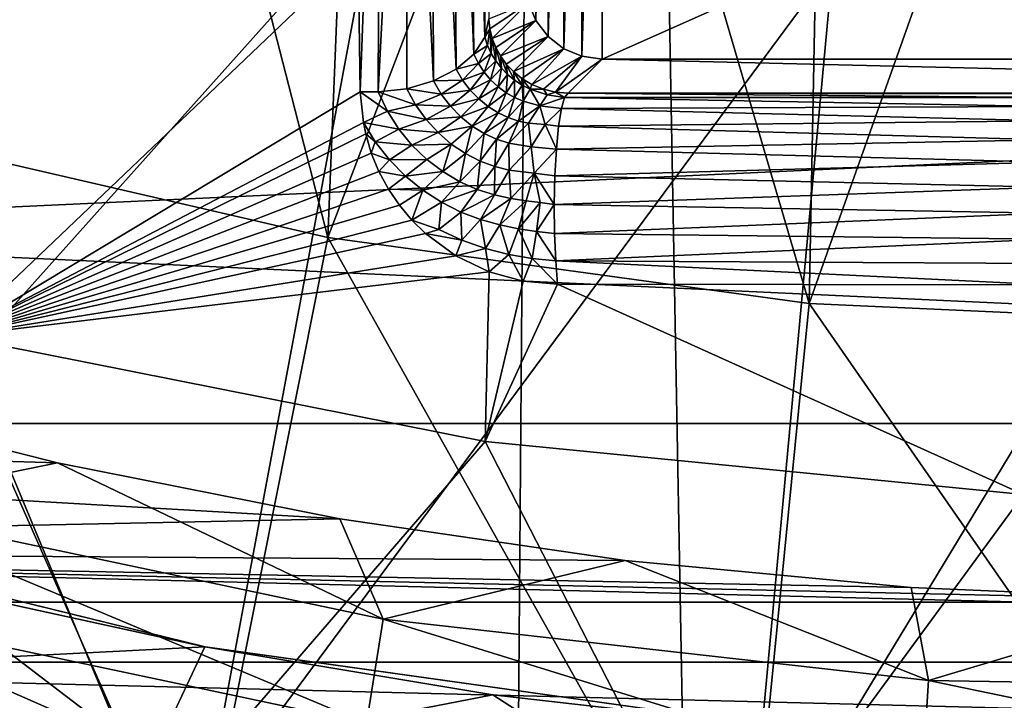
# Model space of a CAD drawing. Header units: metres. Extents: x -22 to 22, y 0 to 204.
# Tile 293 of 497: x -3.32 to -0.75, y 166.79 to 168.56. Entities that reach past the tile are written whole.
import ezdxf

# ---------------------------------------------------------------- set-up
doc = ezdxf.new("R2010")
doc.units = ezdxf.units.M
doc.layers.add('solid_002_SW0002', color=7, linetype='CONTINUOUS')
doc.layers.add('solid_002_SW0002_01', color=7, linetype='CONTINUOUS')

msp = doc.modelspace()

# ---------------------------------------------------------------- linework, layer by layer
at = {"layer": 'solid_002_SW0002'}
for points in [[(-3.77746, 182.678665, 261.764374), (-5.436296, 81.178215, 275.220306), (-2.719687, 81.176041, 275.085602)], [(-3.472393, 182.67691, 261.751129), (-3.77746, 182.678665, 261.764374), (-2.719687, 81.176041, 275.085602)], [(-1.887785, 182.670227, 261.700287), (-3.472393, 182.67691, 261.751129), (-2.719687, 81.176041, 275.085602)], [(-1.887785, 182.670227, 261.700287), (-2.719687, 81.176041, 275.085602), (0, 81.175316, 275.040649)], [(-1.887785, 182.670227, 261.700287), (0, 81.175316, 275.040649), (0, 182.667419, 261.678955)], [(-3.035157, 170.024185, 250.666168), (-3.624748, 170.194168, 250.666168), (-3.744857, 168.280426, 249.512939)], [(-1.85335, 168.467575, 241.649994), (-1.85335, 170.052429, 241.649994), (-1.80003, 170.059998, 241.649994)], [(-1.80003, 168.460007, 241.649994), (-1.85335, 168.467575, 241.649994), (-1.80003, 170.059998, 241.649994)], [(-1.941183, 168.518814, 241.649994), (-1.941183, 170.00119, 241.649994), (-1.899989, 170.033234, 241.649994)], [(-1.899989, 168.486771, 241.649994), (-1.941183, 168.518814, 241.649994), (-1.899989, 170.033234, 241.649994)], [(-1.899989, 168.486771, 241.649994), (-1.899989, 170.033234, 241.649994), (-1.85335, 170.052429, 241.649994)], [(-1.85335, 168.467575, 241.649994), (-1.899989, 168.486771, 241.649994), (-1.85335, 170.052429, 241.649994)], [(-3.035157, 170.024185, 250.666168), (-3.744857, 168.280426, 249.512939), (-2.513911, 167.99556, 249.512939)], [(-2.437664, 169.884521, 250.666168), (-3.035157, 170.024185, 250.666168), (-2.513911, 167.99556, 249.512939)], [(-1.973229, 168.560013, 241.649994), (-1.973229, 169.959991, 241.649994), (-1.941183, 170.00119, 241.649994)], [(-1.941183, 168.518814, 241.649994), (-1.973229, 168.560013, 241.649994), (-1.941183, 170.00119, 241.649994)], [(-2.105676, 168.517273, 247.164032), (-2.123261, 169.933716, 248.227692), (-2.113801, 169.973831, 248.169647)], [(-2.105676, 168.517273, 247.164032), (-2.113801, 169.973831, 248.169647), (-2.104787, 169.257874, 247.653244)], [(-1.973229, 168.560013, 241.649994), (-1.992423, 168.606644, 241.649994), (-1.973229, 169.959991, 241.649994)], [(-2.105676, 168.517273, 247.164032), (-2.14928, 169.895645, 248.282471), (-2.123261, 169.933716, 248.227692)], [(-1.833823, 169.775497, 250.666168), (-2.437664, 169.884521, 250.666168), (-2.513911, 167.99556, 249.512939)], [(-2.134607, 168.472458, 247.217926), (-2.19037, 169.86203, 248.330536), (-2.14928, 169.895645, 248.282471)], [(-2.105676, 168.517273, 247.164032), (-2.134607, 168.472458, 247.217926), (-2.14928, 169.895645, 248.282471)], [(-2.180184, 168.433533, 247.264359), (-2.24419, 169.834778, 248.369141), (-2.19037, 169.86203, 248.330536)], [(-2.134607, 168.472458, 247.217926), (-2.180184, 168.433533, 247.264359), (-2.19037, 169.86203, 248.330536)], [(-2.239494, 168.403, 247.3004), (-2.307671, 169.81546, 248.396057), (-2.24419, 169.834778, 248.369141)], [(-2.180184, 168.433533, 247.264359), (-2.239494, 168.403, 247.3004), (-2.24419, 169.834778, 248.369141)], [(-2.377198, 169.805161, 248.40979), (-2.429913, 168.374939, 247.331131), (-2.435015, 168.740387, 247.625427)], [(-2.383528, 168.374191, 247.33284), (-2.429913, 168.374939, 247.331131), (-2.377198, 169.805161, 248.40979)], [(-2.383528, 168.374191, 247.33284), (-2.377198, 169.805161, 248.40979), (-2.307671, 169.81546, 248.396057)], [(-2.30875, 168.382782, 247.323715), (-2.383528, 168.374191, 247.33284), (-2.307671, 169.81546, 248.396057)], [(-2.239494, 168.403, 247.3004), (-2.30875, 168.382782, 247.323715), (-2.307671, 169.81546, 248.396057)], [(-1.833823, 169.775497, 250.666168), (-2.513911, 167.99556, 249.512939), (-1.262174, 167.823685, 249.512939)], [(-1.225208, 169.697433, 250.666168), (-1.833823, 169.775497, 250.666168), (-1.262174, 167.823685, 249.512939)], [(-0.613403, 169.650497, 250.666168), (-1.225208, 169.697433, 250.666168), (-1.262174, 167.823685, 249.512939)], [(-2.105676, 168.517273, 247.164032), (-2.104787, 169.257874, 247.653244), (-2.095246, 168.564728, 247.106628)], [(-4.22107, 166.824478, 256.18338), (-3.560435, 169.146378, 257.159729), (-2.390634, 168.871231, 257.159729)], [(-3.48594, 167.738907, 246.58139), (-3.67835, 169.037796, 247.625275), (-2.435015, 168.740387, 247.625427)], [(16.75897, 169.005569, 0.72), (-16.75897, 169.005569, 0.72), (-15.518252, 167.511673, 0.72)], [(-2.834214, 166.498291, 256.18338), (-4.22107, 166.824478, 256.18338), (-2.390634, 168.871231, 257.159729)], [(-2.834214, 166.498291, 256.18338), (-2.390634, 168.871231, 257.159729), (-1.200438, 168.705215, 257.159729)], [(-2.429913, 168.374939, 247.331131), (-3.48594, 167.738907, 246.58139), (-2.435015, 168.740387, 247.625427)], [(-1.423178, 166.301468, 256.18338), (-2.834214, 166.498291, 256.18338), (-1.200438, 168.705215, 257.159729)], [(-2.092485, 168.538727, 247.052887), (-2.095246, 168.564728, 247.106628), (-1.992423, 168.606644, 241.649994)], [(-2.086345, 168.513779, 247.002487), (-2.092485, 168.538727, 247.052887), (-1.992423, 168.606644, 241.649994)], [(-2.086345, 168.513779, 247.002487), (-1.992423, 168.606644, 241.649994), (-1.973229, 168.560013, 241.649994)], [(16.041302, 167.046387), (-16.041302, 167.046387), (-17.323309, 168.591309)], [(17.323311, 168.591309), (16.041302, 167.046387), (-17.323309, 168.591309)], [(-2.105676, 168.517273, 247.164032), (-2.095246, 168.564728, 247.106628), (-2.092485, 168.538727, 247.052887)], [(-2.077146, 168.49025, 246.95546), (-2.086345, 168.513779, 247.002487), (-1.973229, 168.560013, 241.649994)], [(-2.064953, 168.467957, 246.911819), (-2.077146, 168.49025, 246.95546), (-1.973229, 168.560013, 241.649994)], [(-2.064953, 168.467957, 246.911819), (-1.973229, 168.560013, 241.649994), (-1.941183, 168.518814, 241.649994)], [(-2.098473, 168.495453, 247.120056), (-2.105676, 168.517273, 247.164032), (-2.092485, 168.538727, 247.052887)], [(-2.098473, 168.495453, 247.120056), (-2.092485, 168.538727, 247.052887), (-2.088825, 168.474594, 247.076965)], [(-2.088825, 168.474594, 247.076965), (-2.092485, 168.538727, 247.052887), (-2.086345, 168.513779, 247.002487)], [(-2.098473, 168.495453, 247.120056), (-2.134607, 168.472458, 247.217926), (-2.105676, 168.517273, 247.164032)], [(-2.098473, 168.495453, 247.120056), (-2.122395, 168.448257, 247.174362), (-2.134607, 168.472458, 247.217926)], [(-2.098473, 168.495453, 247.120056), (-2.088825, 168.474594, 247.076965), (-2.122395, 168.448257, 247.174362)], [(-2.088825, 168.474594, 247.076965), (-2.086345, 168.513779, 247.002487), (-2.076842, 168.454895, 247.035172)], [(-2.076842, 168.454895, 247.035172), (-2.086345, 168.513779, 247.002487), (-2.077146, 168.49025, 246.95546)], [(-2.049731, 168.44696, 246.871796), (-2.064953, 168.467957, 246.911819), (-1.941183, 168.518814, 241.649994)], [(-2.031389, 168.42749, 246.835541), (-2.049731, 168.44696, 246.871796), (-1.941183, 168.518814, 241.649994)], [(-2.031389, 168.42749, 246.835541), (-1.941183, 168.518814, 241.649994), (-1.899989, 168.486771, 241.649994)], [(-2.122395, 168.448257, 247.174362), (-2.180184, 168.433533, 247.264359), (-2.134607, 168.472458, 247.217926)], [(-2.088825, 168.474594, 247.076965), (-2.107578, 168.425934, 247.131989), (-2.122395, 168.448257, 247.174362)], [(-2.088825, 168.474594, 247.076965), (-2.076842, 168.454895, 247.035172), (-2.107578, 168.425934, 247.131989)], [(-2.062645, 168.436554, 246.995148), (-2.077146, 168.49025, 246.95546), (-2.064953, 168.467957, 246.911819)], [(-2.076842, 168.454895, 247.035172), (-2.077146, 168.49025, 246.95546), (-2.062645, 168.436554, 246.995148)], [(-2.009446, 168.409637, 246.803848), (-2.031389, 168.42749, 246.835541), (-1.899989, 168.486771, 241.649994)], [(-1.983626, 168.393997, 246.778076), (-2.009446, 168.409637, 246.803848), (-1.899989, 168.486771, 241.649994)], [(-1.983626, 168.393997, 246.778076), (-1.899989, 168.486771, 241.649994), (-1.85335, 168.467575, 241.649994)], [(-2.122395, 168.448257, 247.174362), (-2.163491, 168.404984, 247.22113), (-2.180184, 168.433533, 247.264359)], [(-2.122395, 168.448257, 247.174362), (-2.107578, 168.425934, 247.131989), (-2.163491, 168.404984, 247.22113)], [(-2.076842, 168.454895, 247.035172), (-2.090439, 168.405685, 247.091232), (-2.107578, 168.425934, 247.131989)], [(-2.076842, 168.454895, 247.035172), (-2.062645, 168.436554, 246.995148), (-2.090439, 168.405685, 247.091232)], [(-2.046364, 168.419785, 246.957428), (-2.064953, 168.467957, 246.911819), (-2.049731, 168.44696, 246.871796)], [(-2.062645, 168.436554, 246.995148), (-2.064953, 168.467957, 246.911819), (-2.046364, 168.419785, 246.957428)], [(-2.028183, 168.4048, 246.922638), (-2.049731, 168.44696, 246.871796), (-2.031389, 168.42749, 246.835541)], [(-2.046364, 168.419785, 246.957428), (-2.049731, 168.44696, 246.871796), (-2.028183, 168.4048, 246.922638)], [(-1.953263, 168.381348, 246.759705), (-1.983626, 168.393997, 246.778076), (-1.85335, 168.467575, 241.649994)], [(-1.921401, 168.373566, 246.75206), (-1.953263, 168.381348, 246.759705), (-1.85335, 168.467575, 241.649994)], [(-1.921401, 168.373566, 246.75206), (-1.85335, 168.467575, 241.649994), (-1.80003, 168.460007, 241.649994)], [(-1.921401, 168.373566, 246.75206), (-1.80003, 168.460007, 241.649994), (-1.889147, 168.37088, 246.755508)], [(-2.163491, 168.404984, 247.22113), (-2.239494, 168.403, 247.3004), (-2.180184, 168.433533, 247.264359)], [(-2.107578, 168.425934, 247.131989), (-2.143799, 168.379089, 247.179352), (-2.163491, 168.404984, 247.22113)], [(-2.107578, 168.425934, 247.131989), (-2.090439, 168.405685, 247.091232), (-2.143799, 168.379089, 247.179352)], [(-2.062645, 168.436554, 246.995148), (-2.071292, 168.387756, 247.052551), (-2.090439, 168.405685, 247.091232)], [(-2.062645, 168.436554, 246.995148), (-2.046364, 168.419785, 246.957428), (-2.071292, 168.387756, 247.052551)], [(-2.046364, 168.419785, 246.957428), (-2.050511, 168.372406, 247.016479), (-2.071292, 168.387756, 247.052551)], [(-2.046364, 168.419785, 246.957428), (-2.028183, 168.4048, 246.922638), (-2.050511, 168.372406, 247.016479)], [(-2.008376, 168.391876, 246.891632), (-2.031389, 168.42749, 246.835541), (-2.009446, 168.409637, 246.803848)], [(-2.028183, 168.4048, 246.922638), (-2.031389, 168.42749, 246.835541), (-2.008376, 168.391876, 246.891632)], [(-2.219139, 168.368408, 247.257385), (-2.30875, 168.382782, 247.323715), (-2.239494, 168.403, 247.3004)], [(-2.163491, 168.404984, 247.22113), (-2.219139, 168.368408, 247.257385), (-2.239494, 168.403, 247.3004)], [(-2.163491, 168.404984, 247.22113), (-2.143799, 168.379089, 247.179352), (-2.219139, 168.368408, 247.257385)], [(-2.090439, 168.405685, 247.091232), (-2.121523, 168.35611, 247.139465), (-2.143799, 168.379089, 247.179352)], [(-2.090439, 168.405685, 247.091232), (-2.071292, 168.387756, 247.052551), (-2.121523, 168.35611, 247.139465)], [(-2.028183, 168.4048, 246.922638), (-2.028571, 168.359772, 246.983658), (-2.050511, 168.372406, 247.016479)], [(-2.028183, 168.4048, 246.922638), (-2.008376, 168.391876, 246.891632), (-2.028571, 168.359772, 246.983658)], [(-2.008376, 168.391876, 246.891632), (-2.006118, 168.350037, 246.954819), (-2.028571, 168.359772, 246.983658)], [(-1.987283, 168.381149, 246.865387), (-2.009446, 168.409637, 246.803848), (-1.983626, 168.393997, 246.778076)], [(-2.008376, 168.391876, 246.891632), (-2.009446, 168.409637, 246.803848), (-1.987283, 168.381149, 246.865387)], [(-2.008376, 168.391876, 246.891632), (-1.987283, 168.381149, 246.865387), (-2.006118, 168.350037, 246.954819)], [(-1.987283, 168.381149, 246.865387), (-1.983626, 168.393997, 246.778076), (-1.953263, 168.381348, 246.759705)], [(-2.429913, 168.374939, 247.331131), (-2.421371, 168.294937, 247.265991), (-3.48594, 167.738907, 246.58139)], [(-2.359166, 168.324081, 247.289871), (-2.421371, 168.294937, 247.265991), (-2.429913, 168.374939, 247.331131)], [(-2.359166, 168.324081, 247.289871), (-2.429913, 168.374939, 247.331131), (-2.383528, 168.374191, 247.33284)], [(-2.285783, 168.340851, 247.280792), (-2.383528, 168.374191, 247.33284), (-2.30875, 168.382782, 247.323715)], [(-2.285783, 168.340851, 247.280792), (-2.359166, 168.324081, 247.289871), (-2.383528, 168.374191, 247.33284)], [(-2.219139, 168.368408, 247.257385), (-2.285783, 168.340851, 247.280792), (-2.30875, 168.382782, 247.323715)], [(-2.219139, 168.368408, 247.257385), (-2.195172, 168.337082, 247.216034), (-2.285783, 168.340851, 247.280792)], [(-2.143799, 168.379089, 247.179352), (-2.195172, 168.337082, 247.216034), (-2.219139, 168.368408, 247.257385)], [(-2.143799, 168.379089, 247.179352), (-2.121523, 168.35611, 247.139465), (-2.195172, 168.337082, 247.216034)], [(-2.071292, 168.387756, 247.052551), (-2.09714, 168.336349, 247.101929), (-2.121523, 168.35611, 247.139465)], [(-2.071292, 168.387756, 247.052551), (-2.050511, 168.372406, 247.016479), (-2.09714, 168.336349, 247.101929)], [(-2.050511, 168.372406, 247.016479), (-2.071219, 168.320053, 247.067276), (-2.09714, 168.336349, 247.101929)], [(-2.050511, 168.372406, 247.016479), (-2.028571, 168.359772, 246.983658), (-2.071219, 168.320053, 247.067276)], [(-1.987283, 168.381149, 246.865387), (-1.962667, 168.338516, 246.912628), (-2.006118, 168.350037, 246.954819)], [(-1.987283, 168.381149, 246.865387), (-1.953263, 168.381348, 246.759705), (-1.943053, 168.366547, 246.831711)], [(-1.987283, 168.381149, 246.865387), (-1.943053, 168.366547, 246.831711), (-1.962667, 168.338516, 246.912628)], [(-1.943053, 168.366547, 246.831711), (-1.89804, 168.360168, 246.829407), (-1.962667, 168.338516, 246.912628)], [(-1.943053, 168.366547, 246.831711), (-1.953263, 168.381348, 246.759705), (-1.921401, 168.373566, 246.75206)], [(-1.943053, 168.366547, 246.831711), (-1.921401, 168.373566, 246.75206), (-1.89804, 168.360168, 246.829407)], [(-1.89804, 168.360168, 246.829407), (-1.921401, 168.373566, 246.75206), (-1.889147, 168.37088, 246.755508)], [(-0.635005, 168.36026, 246.923172), (-1.89804, 168.360168, 246.829407), (-1.889147, 168.37088, 246.755508)], [(0.631052, 168.369125, 246.855911), (-0.632311, 168.369125, 246.855865), (-1.889147, 168.37088, 246.755508)], [(-0.635005, 168.36026, 246.923172), (-1.889147, 168.37088, 246.755508), (-0.632311, 168.369125, 246.855865)], [(-2.285783, 168.340851, 247.280792), (-2.258417, 168.302597, 247.23967), (-2.359166, 168.324081, 247.289871)], [(-2.195172, 168.337082, 247.216034), (-2.258417, 168.302597, 247.23967), (-2.285783, 168.340851, 247.280792)], [(-2.121523, 168.35611, 247.139465), (-2.168109, 168.309357, 247.176773), (-2.195172, 168.337082, 247.216034)], [(-2.121523, 168.35611, 247.139465), (-2.09714, 168.336349, 247.101929), (-2.168109, 168.309357, 247.176773)], [(-2.028571, 168.359772, 246.983658), (-2.044472, 168.307404, 247.036133), (-2.071219, 168.320053, 247.067276)], [(-2.028571, 168.359772, 246.983658), (-2.006118, 168.350037, 246.954819), (-2.044472, 168.307404, 247.036133)], [(-2.006118, 168.350037, 246.954819), (-2.017852, 168.298508, 247.009201), (-2.044472, 168.307404, 247.036133)], [(-2.006118, 168.350037, 246.954819), (-1.962667, 168.338516, 246.912628), (-2.017852, 168.298508, 247.009201)], [(-1.89804, 168.360168, 246.829407), (-1.906439, 168.330963, 246.89888), (-1.962667, 168.338516, 246.912628)], [(-0.63756, 168.336456, 246.986755), (-1.906439, 168.330963, 246.89888), (-1.89804, 168.360168, 246.829407)], [(-0.63756, 168.336456, 246.986755), (-1.89804, 168.360168, 246.829407), (-0.635005, 168.36026, 246.923172)], [(-2.359166, 168.324081, 247.289871), (-2.329494, 168.277817, 247.248764), (-2.421371, 168.294937, 247.265991)], [(-2.258417, 168.302597, 247.23967), (-2.329494, 168.277817, 247.248764), (-2.359166, 168.324081, 247.289871)], [(-2.195172, 168.337082, 247.216034), (-2.168109, 168.309357, 247.176773), (-2.258417, 168.302597, 247.23967)], [(-2.09714, 168.336349, 247.101929), (-2.138539, 168.285583, 247.140121), (-2.168109, 168.309357, 247.176773)], [(-2.09714, 168.336349, 247.101929), (-2.071219, 168.320053, 247.067276), (-2.138539, 168.285583, 247.140121)], [(-2.071219, 168.320053, 247.067276), (-2.107166, 168.266083, 247.106552), (-2.138539, 168.285583, 247.140121)], [(-2.071219, 168.320053, 247.067276), (-2.044472, 168.307404, 247.036133), (-2.107166, 168.266083, 247.106552)], [(-1.962667, 168.338516, 246.912628), (-1.992421, 168.293091, 246.987244), (-2.017852, 168.298508, 247.009201)], [(-1.962667, 168.338516, 246.912628), (-1.94899, 168.289185, 246.960571), (-1.992421, 168.293091, 246.987244)], [(-1.962667, 168.338516, 246.912628), (-1.906439, 168.330963, 246.89888), (-1.94899, 168.289185, 246.960571)], [(-1.906439, 168.330963, 246.89888), (-1.91369, 168.285492, 246.958496), (-1.94899, 168.289185, 246.960571)], [(-0.639846, 168.29895, 247.043365), (-1.91369, 168.285492, 246.958496), (-1.906439, 168.330963, 246.89888)], [(-0.639846, 168.29895, 247.043365), (-1.906439, 168.330963, 246.89888), (-0.63756, 168.336456, 246.986755)], [(-2.421371, 168.294937, 247.265991), (-2.415418, 168.265671, 247.242416), (-3.48594, 167.738907, 246.58139)], [(-2.390701, 168.24469, 247.227707), (-2.415418, 168.265671, 247.242416), (-2.421371, 168.294937, 247.265991)], [(-2.329494, 168.277817, 247.248764), (-2.390701, 168.24469, 247.227707), (-2.421371, 168.294937, 247.265991)], [(-2.258417, 168.302597, 247.23967), (-2.227222, 168.268402, 247.200806), (-2.329494, 168.277817, 247.248764)], [(-2.168109, 168.309357, 247.176773), (-2.227222, 168.268402, 247.200806), (-2.258417, 168.302597, 247.23967)], [(-2.168109, 168.309357, 247.176773), (-2.138539, 168.285583, 247.140121), (-2.227222, 168.268402, 247.200806)], [(-2.044472, 168.307404, 247.036133), (-2.07487, 168.251053, 247.076736), (-2.107166, 168.266083, 247.106552)], [(-2.044472, 168.307404, 247.036133), (-2.017852, 168.298508, 247.009201), (-2.07487, 168.251053, 247.076736)], [(-2.017852, 168.298508, 247.009201), (-2.04283, 168.240601, 247.051285), (-2.07487, 168.251053, 247.076736)], [(-2.017852, 168.298508, 247.009201), (-1.992421, 168.293091, 246.987244), (-2.04283, 168.240601, 247.051285)], [(-1.992421, 168.293091, 246.987244), (-1.984781, 168.231506, 247.016006), (-2.04283, 168.240601, 247.051285)], [(-1.992421, 168.293091, 246.987244), (-1.94899, 168.289185, 246.960571), (-1.984781, 168.231506, 247.016006)], [(-1.94899, 168.289185, 246.960571), (-1.919457, 168.225647, 247.005493), (-1.984781, 168.231506, 247.016006)], [(-1.94899, 168.289185, 246.960571), (-1.91369, 168.285492, 246.958496), (-1.919457, 168.225647, 247.005493)], [(-0.641745, 168.249664, 247.090088), (-1.91369, 168.285492, 246.958496), (-0.639846, 168.29895, 247.043365)], [(-3.744857, 168.280426, 249.512939), (-4.256696, 166.595566, 248.196899), (-2.857868, 166.268799, 248.196899)], [(-2.513911, 167.99556, 249.512939), (-3.744857, 168.280426, 249.512939), (-2.857868, 166.268799, 248.196899)], [(-2.415418, 168.265671, 247.242416), (-2.400955, 168.215118, 247.202133), (-3.48594, 167.738907, 246.58139)], [(-2.390701, 168.24469, 247.227707), (-2.400955, 168.215118, 247.202133), (-2.415418, 168.265671, 247.242416)], [(-2.329494, 168.277817, 247.248764), (-2.295086, 168.23587, 247.210007), (-2.390701, 168.24469, 247.227707)], [(-2.227222, 168.268402, 247.200806), (-2.295086, 168.23587, 247.210007), (-2.329494, 168.277817, 247.248764)], [(-2.227222, 168.268402, 247.200806), (-2.192845, 168.238724, 247.164688), (-2.295086, 168.23587, 247.210007)], [(-2.138539, 168.285583, 247.140121), (-2.192845, 168.238724, 247.164688), (-2.227222, 168.268402, 247.200806)], [(-2.138539, 168.285583, 247.140121), (-2.156056, 168.213928, 247.131836), (-2.192845, 168.238724, 247.164688)], [(-2.138539, 168.285583, 247.140121), (-2.107166, 168.266083, 247.106552), (-2.156056, 168.213928, 247.131836)], [(-2.107166, 168.266083, 247.106552), (-2.117826, 168.19429, 247.102875), (-2.156056, 168.213928, 247.131836)], [(-2.107166, 168.266083, 247.106552), (-2.07487, 168.251053, 247.076736), (-2.117826, 168.19429, 247.102875)], [(-0.641745, 168.249664, 247.090088), (-1.919457, 168.225647, 247.005493), (-1.91369, 168.285492, 246.958496)], [(-2.390701, 168.24469, 247.227707), (-2.353726, 168.197708, 247.191162), (-2.400955, 168.215118, 247.202133)], [(-2.295086, 168.23587, 247.210007), (-2.353726, 168.197708, 247.191162), (-2.390701, 168.24469, 247.227707)], [(-2.192845, 168.238724, 247.164688), (-2.256588, 168.198746, 247.174072), (-2.295086, 168.23587, 247.210007)], [(-2.192845, 168.238724, 247.164688), (-2.214766, 168.166931, 247.141479), (-2.256588, 168.198746, 247.174072)], [(-2.192845, 168.238724, 247.164688), (-2.156056, 168.213928, 247.131836), (-2.214766, 168.166931, 247.141479)], [(-2.07487, 168.251053, 247.076736), (-2.079457, 168.180008, 247.0784), (-2.117826, 168.19429, 247.102875)], [(-2.07487, 168.251053, 247.076736), (-2.04283, 168.240601, 247.051285), (-2.079457, 168.180008, 247.0784)], [(-2.04283, 168.240601, 247.051285), (-2.042403, 168.170746, 247.059082), (-2.079457, 168.180008, 247.0784)], [(-2.04283, 168.240601, 247.051285), (-1.984781, 168.231506, 247.016006), (-2.042403, 168.170746, 247.059082)], [(-0.643161, 168.191101, 247.124527), (-1.919457, 168.225647, 247.005493), (-0.641745, 168.249664, 247.090088)], [(-2.400955, 168.215118, 247.202133), (-2.381323, 168.167099, 247.16449), (-3.48594, 167.738907, 246.58139)], [(-2.353726, 168.197708, 247.191162), (-2.381323, 168.167099, 247.16449), (-2.400955, 168.215118, 247.202133)], [(-2.295086, 168.23587, 247.210007), (-2.256588, 168.198746, 247.174072), (-2.353726, 168.197708, 247.191162)], [(-2.156056, 168.213928, 247.131836), (-2.170594, 168.140762, 247.112869), (-2.214766, 168.166931, 247.141479)], [(-2.156056, 168.213928, 247.131836), (-2.117826, 168.19429, 247.102875), (-2.170594, 168.140762, 247.112869)], [(-1.984781, 168.231506, 247.016006), (-1.977625, 168.162735, 247.036835), (-2.042403, 168.170746, 247.059082)], [(-1.984781, 168.231506, 247.016006), (-1.919457, 168.225647, 247.005493), (-1.977625, 168.162735, 247.036835)], [(-1.919457, 168.225647, 247.005493), (-1.923245, 168.156281, 247.035843), (-1.977625, 168.162735, 247.036835)], [(-0.643161, 168.191101, 247.124527), (-1.923245, 168.156281, 247.035843), (-1.919457, 168.225647, 247.005493)], [(-2.353726, 168.197708, 247.191162), (-2.312165, 168.155472, 247.157364), (-2.381323, 168.167099, 247.16449)], [(-2.256588, 168.198746, 247.174072), (-2.312165, 168.155472, 247.157364), (-2.353726, 168.197708, 247.191162)], [(-2.256588, 168.198746, 247.174072), (-2.214766, 168.166931, 247.141479), (-2.312165, 168.155472, 247.157364)], [(-2.117826, 168.19429, 247.102875), (-2.125393, 168.12059, 247.088806), (-2.170594, 168.140762, 247.112869)], [(-2.117826, 168.19429, 247.102875), (-2.079457, 168.180008, 247.0784), (-2.125393, 168.12059, 247.088806)], [(-0.64402, 168.126297, 247.144913), (-1.923245, 168.156281, 247.035843), (-0.643161, 168.191101, 247.124527)], [(-2.381323, 168.167099, 247.16449), (-2.356513, 168.121613, 247.129501), (-3.48594, 167.738907, 246.58139)], [(-2.312165, 168.155472, 247.157364), (-2.356513, 168.121613, 247.129501), (-2.381323, 168.167099, 247.16449)], [(-2.214766, 168.166931, 247.141479), (-2.266675, 168.118439, 247.126846), (-2.312165, 168.155472, 247.157364)], [(-2.214766, 168.166931, 247.141479), (-2.170594, 168.140762, 247.112869), (-2.266675, 168.118439, 247.126846)], [(-2.079457, 168.180008, 247.0784), (-2.080656, 168.106186, 247.069962), (-2.125393, 168.12059, 247.088806)], [(-2.079457, 168.180008, 247.0784), (-2.042403, 168.170746, 247.059082), (-2.080656, 168.106186, 247.069962)], [(-2.042403, 168.170746, 247.059082), (-2.038007, 168.096786, 247.056534), (-2.080656, 168.106186, 247.069962)], [(-2.042403, 168.170746, 247.059082), (-1.977625, 168.162735, 247.036835), (-2.038007, 168.096786, 247.056534)], [(-1.977625, 168.162735, 247.036835), (-1.998387, 168.090759, 247.048584), (-2.038007, 168.096786, 247.056534)], [(-1.977625, 168.162735, 247.036835), (-1.961302, 168.086121, 247.045776), (-1.998387, 168.090759, 247.048584)], [(-1.977625, 168.162735, 247.036835), (-1.924856, 168.081451, 247.047943), (-1.961302, 168.086121, 247.045776)], [(-1.977625, 168.162735, 247.036835), (-1.923245, 168.156281, 247.035843), (-1.924856, 168.081451, 247.047943)], [(-2.312165, 168.155472, 247.157364), (-2.266675, 168.118439, 247.126846), (-2.356513, 168.121613, 247.129501)], [(-2.170594, 168.140762, 247.112869), (-2.218137, 168.087021, 247.100159), (-2.266675, 168.118439, 247.126846)], [(-2.170594, 168.140762, 247.112869), (-2.125393, 168.12059, 247.088806), (-2.218137, 168.087021, 247.100159)], [(-0.64402, 168.126297, 247.144913), (-1.924856, 168.081451, 247.047943), (-1.923245, 168.156281, 247.035843)], [(-2.356513, 168.121613, 247.129501), (-2.327761, 168.079391, 247.097672), (-3.48594, 167.738907, 246.58139)], [(-2.266675, 168.118439, 247.126846), (-2.327761, 168.079391, 247.097672), (-2.356513, 168.121613, 247.129501)], [(-2.266675, 168.118439, 247.126846), (-2.295866, 168.040939, 247.069305), (-2.327761, 168.079391, 247.097672)], [(-2.266675, 168.118439, 247.126846), (-2.218137, 168.087021, 247.100159), (-2.295866, 168.040939, 247.069305)], [(-2.125393, 168.12059, 247.088806), (-2.167691, 168.06163, 247.077835), (-2.218137, 168.087021, 247.100159)], [(-2.125393, 168.12059, 247.088806), (-2.080656, 168.106186, 247.069962), (-2.167691, 168.06163, 247.077835)], [(-0.644279, 168.058563, 247.150208), (-1.924856, 168.081451, 247.047943), (-0.64402, 168.126297, 247.144913)], [(-2.218137, 168.087021, 247.100159), (-2.225456, 168.016068, 247.055176), (-2.295866, 168.040939, 247.069305)], [(-2.218137, 168.087021, 247.100159), (-2.167691, 168.06163, 247.077835), (-2.225456, 168.016068, 247.055176)], [(-2.080656, 168.106186, 247.069962), (-2.116664, 168.042175, 247.06044), (-2.167691, 168.06163, 247.077835)], [(-2.080656, 168.106186, 247.069962), (-2.038007, 168.096786, 247.056534), (-2.116664, 168.042175, 247.06044)], [(-2.038007, 168.096786, 247.056534), (-2.06649, 168.028152, 247.048126), (-2.116664, 168.042175, 247.06044)], [(-2.038007, 168.096786, 247.056534), (-1.998387, 168.090759, 247.048584), (-2.06649, 168.028152, 247.048126)], [(-1.998387, 168.090759, 247.048584), (-2.018013, 168.018341, 247.040985), (-2.06649, 168.028152, 247.048126)], [(-1.998387, 168.090759, 247.048584), (-1.961302, 168.086121, 247.045776), (-2.018013, 168.018341, 247.040985)], [(-1.961302, 168.086121, 247.045776), (-1.970991, 168.011276, 247.038635), (-2.018013, 168.018341, 247.040985)], [(-1.961302, 168.086121, 247.045776), (-1.924856, 168.081451, 247.047943), (-1.970991, 168.011276, 247.038635)], [(-2.327761, 168.079391, 247.097672), (-2.295866, 168.040939, 247.069305), (-3.48594, 167.738907, 246.58139)], [(-2.167691, 168.06163, 247.077835), (-2.165359, 167.988098, 247.036499), (-2.225456, 168.016068, 247.055176)], [(-2.167691, 168.06163, 247.077835), (-2.116664, 168.042175, 247.06044), (-2.165359, 167.988098, 247.036499)], [(-1.924856, 168.081451, 247.047943), (-1.924186, 168.005936, 247.041046), (-1.970991, 168.011276, 247.038635)], [(-0.644279, 168.058563, 247.150208), (-1.924186, 168.005936, 247.041046), (-1.924856, 168.081451, 247.047943)], [(-0.643924, 167.991379, 247.140137), (-1.924186, 168.005936, 247.041046), (-0.644279, 168.058563, 247.150208)], [(-2.295866, 168.040939, 247.069305), (-2.260102, 168.00589, 247.044205), (-3.48594, 167.738907, 246.58139)], [(-2.225456, 168.016068, 247.055176), (-2.260102, 168.00589, 247.044205), (-2.295866, 168.040939, 247.069305)], [(-2.116664, 168.042175, 247.06044), (-2.104228, 167.966766, 247.023163), (-2.165359, 167.988098, 247.036499)], [(-2.116664, 168.042175, 247.06044), (-2.06649, 168.028152, 247.048126), (-2.104228, 167.966766, 247.023163)], [(-2.225456, 168.016068, 247.055176), (-2.165359, 167.988098, 247.036499), (-2.260102, 168.00589, 247.044205)], [(-2.06649, 168.028152, 247.048126), (-2.043115, 167.951355, 247.015335), (-2.104228, 167.966766, 247.023163)], [(-2.06649, 168.028152, 247.048126), (-2.018013, 168.018341, 247.040985), (-2.043115, 167.951355, 247.015335)], [(-2.018013, 168.018341, 247.040985), (-1.982291, 167.940887, 247.012817), (-2.043115, 167.951355, 247.015335)], [(-2.018013, 168.018341, 247.040985), (-1.970991, 168.011276, 247.038635), (-1.982291, 167.940887, 247.012817)], [(-1.970991, 168.011276, 247.038635), (-1.921278, 167.934586, 247.015564), (-1.982291, 167.940887, 247.012817)], [(-1.970991, 168.011276, 247.038635), (-1.924186, 168.005936, 247.041046), (-1.921278, 167.934586, 247.015564)], [(-2.260102, 168.00589, 247.044205), (-2.181263, 167.947693, 247.004837), (-3.48594, 167.738907, 246.58139)], [(-2.513911, 167.99556, 249.512939), (-2.857868, 166.268799, 248.196899), (-1.434976, 166.071625, 248.196899)], [(-1.262174, 167.823685, 249.512939), (-2.513911, 167.99556, 249.512939), (-1.434976, 166.071625, 248.196899)], [(-2.165359, 167.988098, 247.036499), (-2.181263, 167.947693, 247.004837), (-2.260102, 168.00589, 247.044205)], [(-2.165359, 167.988098, 247.036499), (-2.104228, 167.966766, 247.023163), (-2.181263, 167.947693, 247.004837)], [(-0.643924, 167.991379, 247.140137), (-1.921278, 167.934586, 247.015564), (-1.924186, 168.005936, 247.041046)], [(-0.642973, 167.928177, 247.115219), (-1.921278, 167.934586, 247.015564), (-0.643924, 167.991379, 247.140137)], [(-2.104228, 167.966766, 247.023163), (-2.094185, 167.906189, 246.980453), (-2.181263, 167.947693, 247.004837)], [(-2.104228, 167.966766, 247.023163), (-2.043115, 167.951355, 247.015335), (-2.094185, 167.906189, 246.980453)], [(-2.181263, 167.947693, 247.004837), (-2.094185, 167.906189, 246.980453), (-3.48594, 167.738907, 246.58139)], [(-2.043115, 167.951355, 247.015335), (-2.005704, 167.881622, 246.970474), (-2.094185, 167.906189, 246.980453)], [(-2.043115, 167.951355, 247.015335), (-1.982291, 167.940887, 247.012817), (-2.005704, 167.881622, 246.970474)], [(-1.982291, 167.940887, 247.012817), (-1.916526, 167.873993, 246.974915), (-2.005704, 167.881622, 246.970474)], [(-1.982291, 167.940887, 247.012817), (-1.921278, 167.934586, 247.015564), (-1.916526, 167.873993, 246.974915)], [(-1.921278, 167.934586, 247.015564), (-0.641523, 167.872208, 247.076721), (-1.916526, 167.873993, 246.974915)], [(-0.642973, 167.928177, 247.115219), (-0.641523, 167.872208, 247.076721), (-1.921278, 167.934586, 247.015564)], [(-2.094185, 167.906189, 246.980453), (-2.105075, 167.464325, 246.58139), (-3.48594, 167.738907, 246.58139)], [(-2.094185, 167.906189, 246.980453), (-2.005704, 167.881622, 246.970474), (-2.105075, 167.464325, 246.58139)], [(-2.005704, 167.881622, 246.970474), (-1.916526, 167.873993, 246.974915), (-2.105075, 167.464325, 246.58139)], [(-1.916526, 167.873993, 246.974915), (-0.70395, 167.32637, 246.58139), (-2.105075, 167.464325, 246.58139)], [(-1.916526, 167.873993, 246.974915), (-0.641523, 167.872208, 247.076721), (-0.70395, 167.32637, 246.58139)], [(-4.405345, 166.828476, 245.449249), (-3.48594, 167.738907, 246.58139), (-2.959746, 166.473785, 245.449249)], [(-2.959746, 166.473785, 245.449249), (-3.48594, 167.738907, 246.58139), (-2.105075, 167.464325, 246.58139)], [(-6.936498, 167.520065, 20), (-3.940371, 167.591583, 20), (-3.217325, 167.408768, 20)], [(-3.217325, 167.408768, 20), (-3.940371, 167.591583, 20), (-3.766341, 167.297302, 20.27054)], [(15.518252, 167.511673, 0.72), (-15.518252, 167.511673, 0.72), (-14.148328, 166.141754, 0.72)], [(-6.936498, 167.520065, 20), (-3.217325, 167.408768, 20), (-2.483065, 167.262955, 20)], [(-6.936498, 167.520065, 20), (-2.483065, 167.262955, 20), (-6.209775, 167.186127, 20)], [(-2.959746, 166.473785, 245.449249), (-2.105075, 167.464325, 246.58139), (-1.486753, 166.259644, 245.449249)], [(-1.486753, 166.259644, 245.449249), (-2.105075, 167.464325, 246.58139), (-0.70395, 167.32637, 246.58139)], [(-3.217325, 167.408768, 20), (-3.766341, 167.297302, 20.27054), (-2.369788, 167.002014, 20.27054)], [(-2.483065, 167.262955, 20), (-3.217325, 167.408768, 20), (-2.369788, 167.002014, 20.27054)], [(-1.486753, 166.259644, 245.449249), (-0.70395, 167.32637, 246.58139), (0, 166.188049, 245.449249)], [(-2.833287, 166.930344, 185.149994), (-4.310032, 167.292572, 185.149994), (-8.014668, 166.667984, 185.149994)], [(-4.309307, 167.292328, 175.885101), (-4.310032, 167.292572, 185.149994), (-2.833287, 166.930344, 185.149994)], [(-3.576328, 167.092575, 175.885101), (-4.309307, 167.292328, 175.885101), (-2.833287, 166.930344, 185.149994)], [(-2.413695, 166.730438, 20.504189), (-3.766341, 167.297302, 20.27054), (-3.836123, 167.031204, 20.504189)], [(-2.413695, 166.730438, 20.504189), (-2.369788, 167.002014, 20.27054), (-3.766341, 167.297302, 20.27054)], [(-6.209775, 167.186127, 20), (-2.483065, 167.262955, 20), (-1.740846, 167.154434, 20)], [(-1.740846, 167.154434, 20), (-2.483065, 167.262955, 20), (-2.369788, 167.002014, 20.27054)], [(-6.209775, 167.186127, 20), (-1.740846, 167.154434, 20), (-0.996468, 167.084091, 20)], [(-6.209775, 167.186127, 20), (-0.996468, 167.084091, 20), (-0.250811, 167.052414, 20)], [(-6.209775, 167.186127, 20), (5.469465, 166.890198, 20), (-5.469465, 166.890198, 20)], [(-1.740846, 167.154434, 20), (-2.369788, 167.002014, 20.27054), (-0.951334, 166.842194, 20.27054)], [(-0.996468, 167.084091, 20), (-1.740846, 167.154434, 20), (-0.951334, 166.842194, 20.27054)], [(-2.973885, 166.632462, 175.681656), (-4.439694, 166.998474, 175.681656), (-3.576328, 167.092575, 175.885101)], [(-2.834176, 166.930191, 175.885101), (-3.576328, 167.092575, 175.885101), (-2.833287, 166.930344, 185.149994)], [(-2.973885, 166.632462, 175.681656), (-3.576328, 167.092575, 175.885101), (-2.834176, 166.930191, 175.885101)], [(-0.250811, 167.052414, 20), (-0.996468, 167.084091, 20), (-0.951334, 166.842194, 20.27054)], [(14.625587, 165.629623), (-14.625587, 165.629623), (-16.041302, 167.046387)], [(16.041302, 167.046387), (14.625587, 165.629623), (-16.041302, 167.046387)], [(-3.836123, 167.031204, 20.504189), (-3.91371, 166.735321, 20.695787), (-2.462513, 166.428482, 20.695787)], [(-2.413695, 166.730438, 20.504189), (-3.836123, 167.031204, 20.504189), (-2.462513, 166.428482, 20.695787)], [(-3.800004, 166.461777, 175.52829), (-4.439694, 166.998474, 175.681656), (-2.973885, 166.632462, 175.681656)], [(-0.96896, 166.567657, 20.504189), (-2.369788, 167.002014, 20.27054), (-2.413695, 166.730438, 20.504189)], [(-0.96896, 166.567657, 20.504189), (-0.951334, 166.842194, 20.27054), (-2.369788, 167.002014, 20.27054)], [(-1.331374, 166.719345, 185.149994), (-2.833287, 166.930344, 185.149994), (-8.014668, 166.667984, 185.149994)], [(-2.973885, 166.632462, 175.681656), (-2.834176, 166.930191, 175.885101), (-2.084754, 166.805573, 175.885101)], [(-2.834176, 166.930191, 175.885101), (-2.833287, 166.930344, 185.149994), (-1.331374, 166.719345, 185.149994)], [(-2.084754, 166.805573, 175.885101), (-2.834176, 166.930191, 175.885101), (-1.331374, 166.719345, 185.149994)], [(-5.469465, 166.890198, 20), (4.715961, 166.632828, 20), (-4.715961, 166.632828, 20)], [(0.484729, 166.544357, 20.504189), (-0.951334, 166.842194, 20.27054), (-0.96896, 166.567657, 20.504189)], [(0.484729, 166.544357, 20.504189), (0.475912, 166.819321, 20.27054), (-0.951334, 166.842194, 20.27054)], [(-4.405345, 166.828476, 245.449249), (-3.162053, 165.46582, 244.240387), (-4.706436, 165.845474, 244.240387)], [(-4.405345, 166.828476, 245.449249), (-2.959746, 166.473785, 245.449249), (-3.162053, 165.46582, 244.240387)], [(-3.367182, 164.189407, 255.044388), (-4.22107, 166.824478, 256.18338), (-2.834214, 166.498291, 256.18338)], [(-1.47915, 166.412598, 175.681656), (-2.973885, 166.632462, 175.681656), (-2.084754, 166.805573, 175.885101)], [(-1.329984, 166.719086, 175.885101), (-2.084754, 166.805573, 175.885101), (-1.331374, 166.719345, 185.149994)], [(-1.47915, 166.412598, 175.681656), (-2.084754, 166.805573, 175.885101), (-1.329984, 166.719086, 175.885101)]]:
    msp.add_3dface(points, dxfattribs=at)
at = {"layer": 'solid_002_SW0002_01'}
for points in [[(-1.80003, 168.460007, 241.649994), (-1.80003, 170.059998, 241.649994), (1.80003, 170.059998, 241.649994)], [(1.80003, 168.460007, 241.649994), (-1.80003, 168.460007, 241.649994), (1.80003, 170.059998, 241.649994)], [(-0.613403, 169.650497, 250.666168), (-1.262174, 167.823685, 249.512939), (0, 167.766235, 249.512939)], [(16.75897, 169.005569, 0.72), (-15.518252, 167.511673, 0.72), (15.518252, 167.511673, 0.72)], [(-1.423178, 166.301468, 256.18338), (-1.200438, 168.705215, 257.159729), (0, 168.653366, 257.161072)], [(0, 166.414917, 256.262238), (-1.423178, 166.301468, 256.18338), (0, 168.653366, 257.161072)], [(-1.889147, 168.37088, 246.755508), (-1.80003, 168.460007, 241.649994), (1.889147, 168.37088, 246.755508)], [(1.889147, 168.37088, 246.755508), (-1.80003, 168.460007, 241.649994), (1.80003, 168.460007, 241.649994)], [(0.631052, 168.369125, 246.855911), (-1.889147, 168.37088, 246.755508), (1.889147, 168.37088, 246.755508)], [(-1.262174, 167.823685, 249.512939), (-1.434976, 166.071625, 248.196899), (0, 166.005722, 248.196899)], [(-1.262174, 167.823685, 249.512939), (0, 166.005722, 248.196899), (0, 167.766235, 249.512939)], [(15.518252, 167.511673, 0.72), (-14.148328, 166.141754, 0.72), (14.148328, 166.141754, 0.72)], [(-6.209775, 167.186127, 20), (-0.250811, 167.052414, 20), (5.469465, 166.890198, 20)], [(-0.250811, 167.052414, 20), (-0.951334, 166.842194, 20.27054), (0.475912, 166.819321, 20.27054)], [(-5.469465, 166.890198, 20), (5.469465, 166.890198, 20), (4.715961, 166.632828, 20)]]:
    msp.add_3dface(points, dxfattribs=at)

doc.saveas('drawing.dxf')
